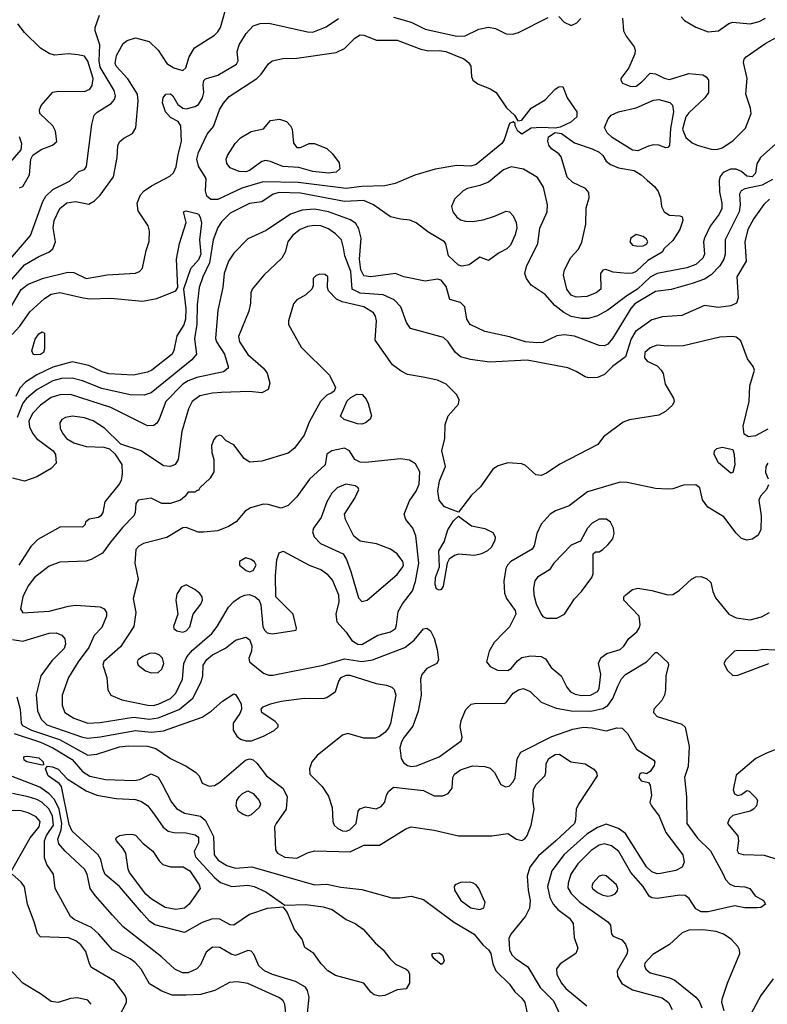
# Model space of a CAD drawing. Extents: x 1173029 to 1307123, y 522559 to 678521.
# Tile 310 of 623: x 1267217 to 1271472, y 542275 to 547879. Entities that reach past the tile are written whole.
import ezdxf

# ---------------------------------------------------------------- set-up
doc = ezdxf.new("R2010")
doc.units = 0

msp = doc.modelspace()

# ---------------------------------------------------------------- linework, layer by layer
at = {"layer": '0CON10XD'}
for points in [[(1267155, 546380.3), (1267245, 546482.9), (1267325, 546531.2), (1267382, 546555), (1267404.6, 546575.4), (1267419.6, 546615), (1267406.3, 546695), (1267413.8, 546735), (1267445.8, 546805), (1267485, 546835.6), (1267534.4, 546844.4), (1267611.1, 546828.9), (1267641.7, 546848.3), (1267675, 546880.6), (1267750.9, 546985), (1267770.6, 547095), (1267775, 547160), (1267785, 547183.3), (1267810, 547205), (1267858.1, 547231.9), (1267877.3, 547262.7), (1267891.6, 547415), (1267886.6, 547455), (1267831.9, 547541.9), (1267765, 547614.6), (1267759.3, 547629.3), (1267768, 547675), (1267805, 547742.5), (1267828.7, 547761.3), (1267875, 547775.6), (1267953.3, 547755), (1268005, 547705.8), (1268055, 547629.2), (1268095, 547605.7), (1268145, 547589.2), (1268161.9, 547605), (1268182.2, 547667.8), (1268211.3, 547718.7), (1268325, 547791.1), (1268345, 547810.6), (1268358.8, 547835), (1268398.6, 547975)], [(1267145, 546207.5), (1267225, 546343.1), (1267265, 546374.1), (1267351.9, 546408.1), (1267491.4, 546441.4), (1267525, 546440.4), (1267595, 546406.1), (1267662.2, 546417.8), (1267715, 546426.9), (1267875, 546435.7), (1267898.8, 546445), (1267916, 546465), (1267935.7, 546564.3), (1267953, 546617), (1267955.6, 546675.6), (1267947.1, 546705), (1267890.2, 546790.2), (1267885.6, 546835), (1267905, 546881.2), (1267926.1, 546903.9), (1267966.5, 546933.5), (1268071.7, 546988.3), (1268093, 547007), (1268108.2, 547041.8), (1268118, 547112), (1268138.2, 547185), (1268134.5, 547274.5), (1268118.5, 547298.5), (1268075, 547322.9), (1268046.7, 547355), (1268030, 547405), (1268032.5, 547435), (1268048.8, 547455), (1268075, 547456.4), (1268088.2, 547445), (1268116.8, 547396.8), (1268144.5, 547374.5), (1268165, 547371.1), (1268215, 547384.5), (1268235, 547396.9), (1268257.5, 547435), (1268263.9, 547465), (1268260.3, 547509.7), (1268265, 547533.3), (1268275, 547542.5), (1268345, 547562.5), (1268450.8, 547625), (1268460, 547645), (1268454.4, 547695), (1268465.6, 547735), (1268505, 547800), (1268545.4, 547844.6), (1268585, 547857.9), (1268635, 547859.1), (1268855, 547809.2), (1268885, 547807.7), (1268962, 547838), (1269030.5, 547885)], [(1267165, 546517.3), (1267278.6, 546651.4), (1267348, 546845), (1267364.8, 546875.2), (1267405, 546911.8), (1267499.4, 546960.6), (1267552.5, 547015), (1267585, 547026.7), (1267596.4, 547043.6), (1267627.4, 547282.6), (1267641.5, 547335), (1267658.1, 547351.9), (1267738.2, 547401.8), (1267756.3, 547423.7), (1267762.3, 547445), (1267754.6, 547475), (1267675, 547609.5), (1267668.9, 547645), (1267673.6, 547735), (1267645.4, 547815), (1267646.9, 547835), (1267671.2, 547905)], [(1269345, 547892.9), (1269444.2, 547864.2), (1269525.4, 547824.6), (1269705, 547785.3), (1269752.5, 547787.5), (1269830, 547825), (1269885, 547835.9), (1269925, 547828.9), (1269985, 547798.2), (1270023.8, 547796.2), (1270055, 547805.5), (1270225, 547891.1)], [(1270285, 547897.5), (1270315, 547864.3), (1270355, 547845.6), (1270388.3, 547861.7), (1270410, 547885)], [(1270647, 547887), (1270654.4, 547815), (1270668.9, 547785), (1270714.2, 547725), (1270720, 547705), (1270718, 547685), (1270684.6, 547605.4), (1270639.2, 547545), (1270637.5, 547535), (1270647.9, 547517.9), (1270695, 547498.5), (1270725, 547501.2), (1270758.5, 547525), (1270805.7, 547574.3), (1270835, 547570.5), (1270885, 547545.9), (1270915, 547538.2), (1271025, 547571.6), (1271105, 547565.5), (1271125, 547553.1), (1271137.5, 547535), (1271137.5, 547465), (1271116.4, 547435), (1271025, 547348.7), (1271008.6, 547325), (1270988.9, 547255), (1271008.4, 547208.4), (1271045, 547177.7), (1271073.8, 547163.8), (1271152.3, 547142.3), (1271185, 547139.7), (1271215, 547149.7), (1271275, 547188.9), (1271347.8, 547262.2), (1271380, 547345), (1271376.5, 547375), (1271349.3, 547455), (1271358.1, 547545), (1271336.7, 547635), (1271340.8, 547655), (1271352.7, 547667.3), (1271462.9, 547745), (1271567.5, 547802.5)], [(1270982.7, 547895), (1271000, 547875), (1271065.3, 547835.3), (1271135, 547810.5), (1271195, 547815.6), (1271253.3, 547856.7), (1271275, 547865.6), (1271375, 547856), (1271425, 547867.8), (1271461.8, 547888.2)], [(1267215, 546921.2), (1267235, 546930), (1267272.2, 546995), (1267280.6, 547085), (1267291.5, 547108.5), (1267339.4, 547140.6), (1267403.8, 547165), (1267428, 547185), (1267420, 547245), (1267406, 547275), (1267331.2, 547345), (1267328.8, 547365), (1267339.5, 547390.5), (1267405, 547466.7), (1267435, 547472), (1267585, 547470), (1267615, 547483.8), (1267629.7, 547505), (1267635.2, 547545), (1267605, 547643.3), (1267585, 547670.5), (1267548.2, 547678.2), (1267495, 547683.8), (1267415, 547677.5), (1267385, 547685.6), (1267335, 547717.1), (1267243.6, 547805), (1267205.3, 547855.3)], [(1268345, 546854.8), (1268305.3, 546855.3), (1268281.5, 546875), (1268274.7, 546904.7), (1268277.3, 546975), (1268234.4, 547045.6), (1268225.3, 547085), (1268235, 547122.9), (1268283, 547227), (1268319.8, 547270.2), (1268353.4, 547366.6), (1268376.3, 547403.7), (1268409.2, 547440.8), (1268566.8, 547543.2), (1268592, 547568), (1268632.2, 547627.8), (1268654.5, 547645.5), (1268715, 547658.2), (1268795, 547659.7), (1269017.5, 547692.5), (1269064.7, 547715.3), (1269125, 547773.5), (1269155, 547791.8), (1269175, 547790.9), (1269247.7, 547762.3), (1269365, 547762.6), (1269500.5, 547710.5), (1269545, 547701.5), (1269605, 547702.9), (1269642.7, 547697.3), (1269745, 547656.4), (1269771.8, 547635), (1269784.6, 547615), (1269788.5, 547555), (1269796.5, 547535), (1269824.3, 547514.3), (1269895, 547486), (1269928.5, 547465), (1269987.8, 547377.8), (1270032.5, 547335), (1270052.5, 547302.5), (1270075, 547307.5), (1270127.8, 547375), (1270207.7, 547422.3), (1270265, 547484.3), (1270285, 547495.8), (1270308, 547498), (1270332.5, 547435), (1270387.5, 547355), (1270388.6, 547325), (1270354.6, 547295.4), (1270292.4, 547267.6), (1270265, 547261.2), (1270185, 547265.6), (1270128.3, 547261.7), (1270075, 547227.5), (1270052.5, 547245), (1270037.5, 547275), (1270037.5, 547287.5), (1270025, 547297.5), (1270005, 547287.5), (1269974.3, 547195), (1269961.4, 547175), (1269815, 547054.6), (1269785, 547045.4), (1269705, 547048.8), (1269582.5, 547027.5), (1269465.5, 546994.5), (1269353, 546947), (1269295.9, 546934.1), (1269165, 546929), (1269075, 546918.2), (1268802.4, 546952.4), (1268603.3, 546956.7), (1268480.2, 546919.8), (1268345, 546854.8)], [(1270735, 547133.1), (1270705, 547135.7), (1270588.3, 547208.3), (1270561.2, 547235), (1270546, 547265), (1270566.2, 547315), (1270584, 547335), (1270625.3, 547354.7), (1270725, 547377.1), (1270825, 547421.2), (1270855, 547423.8), (1270917.4, 547407.4), (1270932, 547392), (1270937.5, 547355), (1270920.7, 547259.3), (1270915, 547163.3), (1270905, 547151.2), (1270895, 547150), (1270855, 547164.4), (1270825, 547166.4), (1270795, 547159.6), (1270735, 547133.1)], [(1268975, 547004.6), (1268885, 547014.6), (1268805, 547038.2), (1268715, 547042.7), (1268645, 547072.1), (1268615, 547077.3), (1268595, 547072.5), (1268525, 547020), (1268503.7, 547013.7), (1268465, 547014.5), (1268414.4, 547035), (1268395, 547061.2), (1268392.7, 547085), (1268399.1, 547105), (1268442.7, 547175), (1268474.1, 547205.9), (1268535, 547243.1), (1268605, 547258), (1268644.1, 547305.9), (1268695, 547313.1), (1268735, 547298.9), (1268758.9, 547275), (1268768.5, 547255), (1268775, 547176.7), (1268795, 547151.4), (1268815, 547151.4), (1268865, 547174.4), (1268895, 547174.4), (1268964, 547145), (1268998.1, 547115), (1269034.3, 547065), (1269039.2, 547030.8), (1269018.1, 547011.9), (1268975, 547004.6)], [(1267214.1, 547214.1), (1267226.4, 547175), (1267222.4, 547137.6), (1267162.5, 547067.5)], [(1271571.6, 547218.4), (1271433.1, 547095), (1271412.2, 547057.8), (1271404.6, 547005), (1271385, 546985.4), (1271355, 546987.3), (1271325.2, 547015.2), (1271295, 547028.1), (1271262.5, 547027.5), (1271221.8, 547008.2), (1271204, 546986), (1271198.8, 546965), (1271199.6, 546899.6), (1271212.4, 546835), (1271212.4, 546805), (1271198.1, 546771.9), (1271146.4, 546703.6), (1271114.7, 546635), (1271109.3, 546615), (1271114.6, 546545), (1271105, 546522.2), (1271065, 546485.3), (1271015, 546465.8), (1270845, 546435.2), (1270805, 546413), (1270734.1, 546345), (1270672.9, 546307.1), (1270564.8, 546225.2), (1270505, 546192.9), (1270455, 546178.1), (1270415, 546177.9), (1270355, 546188.9), (1270313, 546213), (1270263.1, 546253.1), (1270208.5, 546315), (1270128.2, 546368.2), (1270100.8, 546405), (1270092.5, 546435), (1270100.8, 546475), (1270165.8, 546605), (1270177.3, 546692.7), (1270219.5, 546785), (1270220.4, 546825), (1270198, 546925), (1270165, 546981.1), (1270085, 547028.1), (1270015, 547041.8), (1269970.6, 547025), (1269885, 546954.6), (1269835.6, 546934.4), (1269765, 546917.6), (1269740.6, 546905), (1269692.4, 546857.6), (1269673.7, 546816.3), (1269681.5, 546785), (1269705, 546755.6), (1269725, 546740.5), (1269755, 546731.5), (1269795, 546730), (1269855, 546740), (1269919.8, 546760.2), (1269985, 546790), (1270005, 546786), (1270025, 546762), (1270043.1, 546725), (1270046.6, 546693.4), (1270037.5, 546655), (1270011.2, 546595), (1269990, 546575), (1269945, 546551.2), (1269885, 546507.5), (1269835, 546527.5), (1269775.5, 546484.5), (1269735, 546475.4), (1269715, 546481.1), (1269657.5, 546535), (1269642.4, 546602.4), (1269634.2, 546615), (1269540.5, 546670.5), (1269473.2, 546723.2), (1269438.1, 546738.1), (1269385, 546742.7), (1269327.4, 546757.4), (1269230, 546825), (1269175, 546850), (1269065, 546843.2), (1268815, 546892.1), (1268693.8, 546895), (1268659.2, 546885), (1268595, 546842.9), (1268525, 546833.6), (1268415, 546777.3), (1268365, 546728.9), (1268345, 546696.9), (1268317.1, 546625), (1268298, 546495), (1268259.7, 546415), (1268239, 546355), (1268226.9, 546256.9), (1268224.2, 546145.8), (1268212.2, 546062.2), (1268223.8, 545975), (1268196.4, 545943.6), (1267965, 545755.4), (1267925, 545741.8), (1267845.3, 545744.7), (1267685, 545779.6), (1267573.8, 545823.8), (1267515, 545839), (1267455, 545837.2), (1267405, 545824), (1267315.4, 545774.6), (1267255, 545722.2), (1267235, 545695.8), (1267202.9, 545615)], [(1270385, 546300), (1270355, 546311.2), (1270331.2, 546345), (1270311.8, 546425), (1270317.8, 546455), (1270354.4, 546525), (1270397.3, 546572.7), (1270417.3, 546612.7), (1270440, 546715), (1270441.7, 546808.3), (1270458, 546865), (1270456, 546895), (1270437.9, 546917.9), (1270365, 546952.9), (1270333.1, 546983.1), (1270299.1, 547099.1), (1270286.2, 547116.2), (1270243.3, 547143.3), (1270228.9, 547165), (1270222.7, 547187.3), (1270227.5, 547212.5), (1270265, 547236.7), (1270300.3, 547230.3), (1270375, 547177.5), (1270474.4, 547144.4), (1270514.4, 547124.4), (1270535, 547106.7), (1270555, 547073.8), (1270580, 547055), (1270625.5, 547035.5), (1270715, 547020.6), (1270755, 546995.7), (1270787.5, 546965), (1270829.8, 546929.8), (1270851.3, 546901.3), (1270864.3, 546865), (1270870, 546815), (1270884.6, 546784.6), (1270915, 546765.6), (1270975, 546762.5), (1270987, 546757), (1270991.2, 546735), (1270975, 546683.8), (1270935, 546622), (1270885, 546577.5), (1270873.3, 546555), (1270791.2, 546508.8), (1270725, 546445.4), (1270705, 546436.4), (1270674.5, 546434.5), (1270595, 546441.2), (1270553, 546457), (1270535, 546452.5), (1270522.5, 546435), (1270524.2, 546345), (1270497.5, 546325), (1270445, 546303.8), (1270385, 546300)], [(1271500.8, 546969.2), (1271442.2, 546937.8), (1271344.2, 546915.8), (1271323.6, 546905), (1271313.9, 546885), (1271318.3, 546825), (1271311.6, 546785), (1271232.5, 546625), (1271232.8, 546545), (1271225.3, 546515), (1271202.8, 546477.2), (1271153, 546427), (1271115, 546402.8), (1271045, 546377.6), (1270925, 546342.4), (1270835, 546332.8), (1270718.5, 546261.5), (1270695, 546235.3), (1270590.6, 546065), (1270565, 546032), (1270545, 546022), (1270515, 546024), (1270375, 546078.2), (1270315, 546085.3), (1270275, 546079.6), (1270195, 546042.4), (1270161.2, 546038.8), (1270095.2, 546045.2), (1270005, 546073.8), (1269865, 546104.4), (1269780, 546145), (1269761.4, 546175), (1269750, 546245), (1269725, 546268.9), (1269666, 546286), (1269645, 546360), (1269615, 546397.1), (1269595, 546401.4), (1269525, 546391.5), (1269403.8, 546415), (1269355, 546434.3), (1269215, 546414.7), (1269175, 546421.2), (1269157.8, 546455), (1269151.4, 546515), (1269161.3, 546635), (1269147.9, 546687.9), (1269129.6, 546719.6), (1269099.3, 546739.3), (1268975, 546784.8), (1268895, 546800), (1268824.4, 546795.6), (1268757.5, 546772.5), (1268620.1, 546679.9), (1268515, 546631.1), (1268435, 546550), (1268405.6, 546505), (1268381.2, 546435), (1268373.6, 546355), (1268345.4, 546225), (1268330.7, 546065), (1268337.3, 546045), (1268383.1, 545975), (1268404.1, 545905.9), (1268402.5, 545895), (1268376.2, 545875), (1268225, 545841.6), (1268175, 545823.8), (1268145, 545805.3), (1268048.1, 545705), (1268010.9, 545605), (1267997.4, 545582.6), (1267980.9, 545569.1), (1267945, 545567.5), (1267735, 545670.8), (1267505, 545745.3), (1267444.7, 545744.7), (1267395, 545729.2), (1267334.6, 545685), (1267291, 545639), (1267269.3, 545595), (1267272.4, 545562.4), (1267289.2, 545525), (1267311.8, 545495), (1267406.7, 545425), (1267421.1, 545405), (1267424.2, 545355), (1267396.3, 545323.7), (1267315, 545277.8), (1267245, 545252.5), (1267175, 545270.4)], [(1271485, 546857.7), (1271452.9, 546827.1), (1271395, 546747.9), (1271362.1, 546685), (1271344.7, 546615), (1271351.2, 546505), (1271298.6, 546415), (1271307.1, 546295), (1271296.2, 546265), (1271265, 546250), (1271195, 546240), (1271115, 546252.5), (1270985, 546195.8), (1270875, 546187.1), (1270815, 546170.4), (1270722.4, 546105), (1270696.9, 546063.1), (1270665, 545960.5), (1270591.8, 545905), (1270545, 545859.6), (1270505, 545842.7), (1270455, 545840), (1270435, 545845.5), (1270385, 545876.7), (1270336.9, 545896.9), (1270105, 545941.6), (1269890.3, 545929.7), (1269782.5, 545945), (1269725, 545960.5), (1269695, 545986.9), (1269655.5, 546045), (1269629.4, 546069.4), (1269441.7, 546121.7), (1269418.1, 546155), (1269386.5, 546245), (1269347.8, 546285), (1269285, 546312.8), (1269155, 546322.3), (1269108.5, 546345), (1269101.2, 546445), (1269067.2, 546535), (1269059.1, 546580.9), (1269047.9, 546625), (1269015, 546660), (1268975, 546687.7), (1268931.2, 546705), (1268895, 546708.2), (1268855, 546701.8), (1268812.9, 546685), (1268770.1, 546649.9), (1268743.5, 546615), (1268728.6, 546555), (1268709.2, 546520.8), (1268605.5, 546425), (1268539.1, 546345), (1268531.8, 546325), (1268530.4, 546265), (1268520.5, 546219.5), (1268461.6, 546075), (1268468.2, 546045), (1268515, 545972.9), (1268604.7, 545894.7), (1268625, 545868), (1268639.7, 545810.3), (1268630.8, 545775), (1268595, 545755.7), (1268525, 545762.9), (1268365, 545756.9), (1268315, 545753.6), (1268242.3, 545737.7), (1268199.1, 545705), (1268177.7, 545665), (1268139.3, 545535), (1268118.9, 545375), (1268102.4, 545347.6), (1268075, 545336.4), (1268035, 545340), (1267907.5, 545425), (1267793.1, 545463.1), (1267699.4, 545555), (1267634.2, 545595), (1267585, 545612.7), (1267517.2, 545622.8), (1267476.7, 545615), (1267456.4, 545603.6), (1267445.6, 545584.4), (1267447.8, 545555), (1267460, 545525), (1267482.9, 545495), (1267525, 545470), (1267595, 545450), (1267695.7, 545445.7), (1267727.1, 545437.1), (1267757.3, 545407.3), (1267797.2, 545347.2), (1267800.5, 545295), (1267795, 545256.7), (1267783.8, 545235), (1267702.2, 545135), (1267690.8, 545075), (1267678.8, 545055), (1267665, 545046), (1267613, 545037), (1267591.7, 545018.3), (1267590, 545005), (1267575, 544990), (1267448.3, 544991.7), (1267320.3, 544919.7), (1267280.2, 544879.8), (1267211.5, 544775)], [(1267173.7, 546086.3), (1267218.2, 546135), (1267275, 546216.2), (1267357.7, 546292.3), (1267395, 546316.6), (1267445, 546326.9), (1267578, 546295), (1267615, 546290.3), (1267735, 546293.2), (1267915, 546276.2), (1267997.6, 546292.4), (1268106.2, 546335), (1268116.2, 546355), (1268109.6, 546515), (1268125.4, 546605), (1268164, 546724), (1268150, 546785), (1268165, 546791.2), (1268225, 546776.2), (1268235, 546771.2), (1268244.3, 546755), (1268251.2, 546721.2), (1268240, 546625), (1268247.1, 546545), (1268235, 546512.1), (1268189.4, 546460.6), (1268148.6, 546345), (1268163.3, 546233.3), (1268161.4, 546175), (1268151.4, 546141.4), (1268110.5, 546079.5), (1268094.1, 545995.9), (1268084.7, 545975.3), (1267968.9, 545885), (1267945, 545872.5), (1267865, 545856), (1267725, 545863.6), (1267685.8, 545875), (1267610, 545910), (1267515, 545932.2), (1267405, 545901.7), (1267315, 545857.3), (1267250.6, 545815), (1267217.7, 545782.3), (1267194.9, 545735.1)], [(1270735, 546589.1), (1270765, 546592.2), (1270785, 546601.2), (1270792, 546615), (1270785, 546630), (1270766, 546645), (1270725, 546655.6), (1270694.4, 546635), (1270688.9, 546615), (1270705, 546595.6), (1270735, 546589.1)], [(1271475, 545548.9), (1271405, 545509.5), (1271365, 545504.4), (1271340, 545520), (1271334.5, 545565), (1271369.1, 545705), (1271373.5, 545795), (1271399.2, 545885), (1271392, 545905), (1271359.4, 545949.4), (1271321.5, 546051.5), (1271295, 546071.5), (1271275, 546076.5), (1271201.7, 546071.7), (1270995, 546021.8), (1270905, 546020), (1270845, 546025.6), (1270805, 546011.1), (1270774.4, 545985), (1270772.9, 545955), (1270788.8, 545935), (1270845, 545909.2), (1270868, 545885), (1270878.8, 545865), (1270891.2, 545805), (1270938.6, 545725), (1270941.4, 545705), (1270932.9, 545685), (1270891.9, 545648.1), (1270855, 545628.8), (1270688.3, 545601.7), (1270651.7, 545588.3), (1270540, 545505), (1270508.3, 545461.7), (1270290.7, 545349.3), (1270215, 545297.1), (1270184.2, 545284.2), (1270155, 545289.2), (1270095, 545342.5), (1270075, 545351.9), (1269995, 545356.9), (1269939.4, 545340.6), (1269908.9, 545321.1), (1269840, 545220), (1269787.6, 545172.4), (1269715, 545076.7), (1269635, 545107.1), (1269603.4, 545143.4), (1269596, 545196), (1269606, 545254), (1269640, 545335), (1269619.6, 545425), (1269635.9, 545495), (1269638.8, 545575), (1269655.2, 545624.8), (1269715, 545690.5), (1269718.8, 545715), (1269704.2, 545744.2), (1269644.2, 545805), (1269595, 545827.9), (1269513.9, 545843.9), (1269425, 545860), (1269388.3, 545878.3), (1269339.2, 545915), (1269240.3, 546055), (1269246.7, 546165), (1269241.9, 546191.9), (1269230.9, 546210.9), (1269175, 546244.2), (1269052.8, 546272.8), (1269019.1, 546289.1), (1268974.3, 546335), (1268969.2, 546355), (1268971.2, 546415), (1268955, 546428), (1268925, 546430), (1268905, 546423.8), (1268886.7, 546405), (1268886.2, 546365), (1268880, 546345), (1268845, 546313.5), (1268795, 546284.4), (1268775, 546262.5), (1268745.8, 546165), (1268746, 546145), (1268819.4, 546015), (1268980, 545855), (1269013.6, 545786.4), (1269006.7, 545765), (1268992.5, 545755)], [(1267300.6, 545970.6), (1267292.5, 545975), (1267285.7, 545995), (1267305, 546061.2), (1267325, 546090), (1267345, 546102.5), (1267357.5, 546095), (1267358.6, 546005), (1267351.9, 545985), (1267335, 545972.9), (1267300.6, 545970.6)], [(1268992.5, 545755), (1268965, 545742), (1268928, 545705), (1268865, 545588.8), (1268835.6, 545515), (1268780.3, 545439.7), (1268745, 545412.5), (1268595, 545365.7), (1268525, 545361.2), (1268495, 545381.2), (1268435, 545458.8), (1268392.7, 545482.7), (1268365, 545510), (1268355, 545513.3), (1268335, 545506.7), (1268320.8, 545489.2), (1268309.2, 545455), (1268310.8, 545415), (1268322.5, 545375), (1268322.5, 545305), (1268301.4, 545268.6), (1268242.5, 545215), (1268235, 545200), (1268225, 545200), (1268215, 545190), (1268175, 545190), (1268156.7, 545165), (1268132, 545145), (1268075, 545125.4), (1268026.7, 545125), (1267965, 545155.6), (1267891.2, 545145), (1267877.5, 545125), (1267874.4, 545075), (1267866.5, 545055), (1267801.7, 544988.3), (1267734.4, 544905.6), (1267688, 544842), (1267624.3, 544805.7), (1267595, 544797.6), (1267445, 544792), (1267385, 544769.6), (1267300.4, 544705), (1267265, 544657.1), (1267234.4, 544595), (1267222, 544525), (1267235, 544502.9), (1267385, 544512), (1267495, 544541.8), (1267535, 544545.9), (1267675, 544537.3), (1267698.1, 544525), (1267711.5, 544505), (1267710.9, 544485), (1267685, 544418.8), (1267641.2, 544375), (1267610, 544305), (1267550, 544225), (1267494.4, 544135), (1267459.2, 544035), (1267457.9, 543975), (1267474.5, 543935), (1267524.4, 543904.4), (1267605, 543875.3), (1267675, 543878.1), (1267865, 543908.7), (1267955, 543898.5), (1268005, 543905.9), (1268125, 543953.8), (1268202.5, 544017.5), (1268249.9, 544110.1), (1268258.7, 544145), (1268260.9, 544205), (1268281.6, 544238.4), (1268315, 544264.7), (1268388.8, 544301.2), (1268445, 544347.8), (1268504.4, 544364.4), (1268525, 544351.9), (1268538.8, 544315), (1268536.7, 544285), (1268521.1, 544245), (1268524.4, 544225), (1268605, 544160.3), (1268635, 544148.4), (1268657.5, 544147.5), (1268945, 544205.3), (1269065, 544240.8), (1269163.8, 544226.2), (1269225, 544235.9), (1269408.1, 544305), (1269462.3, 544347.7), (1269515, 544412), (1269535, 544416.7), (1269555, 544401.2), (1269575, 544358.8), (1269592.7, 544295), (1269600, 544235), (1269591.2, 544215), (1269535, 544185.6), (1269505, 544152), (1269498.5, 544125), (1269501.6, 544035), (1269485, 543944.2), (1269455, 543858.9), (1269405.9, 543795), (1269390.8, 543769.2), (1269381.3, 543735), (1269387.7, 543675), (1269402.1, 543652.1), (1269425, 543634.7), (1269445, 543628.4), (1269475, 543631.8), (1269605, 543683.3), (1269729.4, 543775), (1269735.6, 543795), (1269724.5, 543855), (1269730.2, 543889.8), (1269756.3, 543953.7), (1269787.2, 543982.8), (1269815, 543988.5), (1269975, 543987.5), (1269986.4, 543993.6), (1270025.7, 544045), (1270055.8, 544065), (1270085, 544072.5), (1270121.9, 544055), (1270184.7, 543994.7), (1270270, 543960), (1270355, 543945.2), (1270466.7, 543943.3), (1270535, 543958.3), (1270565, 543976.5), (1270593.7, 544016.3), (1270620.7, 544085), (1270641.7, 544128.3), (1270665, 544152.1), (1270785.4, 544224.6), (1270835, 544276.7), (1270845, 544276.7), (1270908.3, 544218.3), (1270910, 544205), (1270894.3, 544145.7), (1270893.1, 544065), (1270886.7, 544035), (1270871.9, 544005), (1270827.1, 543955), (1270824.3, 543935), (1270845, 543913.1), (1270985, 543868.8), (1271005, 543852), (1271027.4, 543742.6), (1271021.2, 543628.8), (1271001.4, 543565), (1271013.1, 543455), (1271014.7, 543305), (1271075, 543221.5), (1271147.9, 543147.9), (1271220.8, 543015), (1271234.7, 542984.7), (1271258.5, 542958.5), (1271285, 542946.7), (1271345, 542944.2), (1271373.3, 542935), (1271402.9, 542892.9), (1271450, 542865), (1271462.5, 542845), (1271435, 542826.7), (1271415, 542823.8), (1271345, 542823.8), (1271285, 542836), (1271135, 542801.2), (1271095, 542801.1), (1271065, 542818.2), (1271026.8, 542876.8), (1271003.9, 542893.9), (1270975, 542896.3), (1270845, 542877.3), (1270815, 542881.1), (1270800.2, 542890.2), (1270765.2, 542945.2), (1270694.7, 543025), (1270626.7, 543145), (1270585, 543177.6), (1270545, 543187.9), (1270515, 543180.3), (1270468.7, 543151.3), (1270392.7, 543075), (1270354.1, 543015), (1270338.6, 542965), (1270337.2, 542937.2), (1270355.9, 542905.9), (1270405.9, 542855.9), (1270564.2, 542745), (1270580, 542725), (1270584.4, 542674.4), (1270595, 542663.1), (1270645, 542641.2), (1270665, 542617.8), (1270675.9, 542585.9), (1270673.6, 542565), (1270617.7, 542465), (1270620, 542435), (1270643.5, 542393.5), (1270705, 542356.6), (1270872.9, 542312.9), (1270909.5, 542285), (1270930, 542245)], [(1269165, 545577.5), (1269138.9, 545578.9), (1269064.1, 545604.1), (1269043, 545623), (1269081.2, 545708.8), (1269100.6, 545729.4), (1269135, 545747.5), (1269166, 545745), (1269189.5, 545719.5), (1269200.5, 545695), (1269220, 545625), (1269212.5, 545605), (1269185, 545584.4), (1269165, 545577.5)], [(1267976.2, 543976.2), (1268005, 543983.5), (1268075, 544014.8), (1268104.7, 544045), (1268144.2, 544125), (1268151.6, 544215), (1268167.5, 544252.5), (1268199.4, 544290.6), (1268310.7, 544385), (1268341.3, 544425), (1268404.3, 544535.7), (1268435, 544568.2), (1268468.7, 544591.3), (1268496.2, 544603.8), (1268525, 544606.8), (1268556.9, 544595), (1268579.5, 544575), (1268589.1, 544549.1), (1268601.1, 544425), (1268609.5, 544405), (1268625, 544390), (1268655, 544384.5), (1268790, 544405), (1268792.5, 544415), (1268774.2, 544495), (1268674.3, 544595), (1268673.1, 544715), (1268680.6, 544805), (1268692.9, 544845), (1268715.8, 544854.2), (1268864.8, 544774.8), (1268935, 544747.9), (1268965.3, 544725.3), (1268996.8, 544686.8), (1269031.5, 544605), (1269032.7, 544565), (1269016.5, 544495), (1269022.7, 544452.7), (1269075, 544393.8), (1269106.7, 544345), (1269140.8, 544325), (1269165, 544323.1), (1269255, 544375.9), (1269328, 544395), (1269355, 544414.5), (1269362.3, 544435), (1269370.1, 544509.9), (1269395, 544553.5), (1269452.2, 544627.8), (1269469.2, 544680.8), (1269489.3, 544785), (1269471.9, 544941.9), (1269455.3, 544985.3), (1269414.4, 545035), (1269405.5, 545065), (1269435, 545140.8), (1269473.2, 545195), (1269490.8, 545235), (1269493.6, 545305), (1269470.2, 545350.2), (1269435, 545372.1), (1269385, 545378.7), (1269185, 545358.4), (1269155, 545360), (1269125.2, 545375.2), (1269093.1, 545425), (1269065, 545440.6), (1268993.8, 545425), (1268965, 545406), (1268955.8, 545345), (1268865.6, 545264.4), (1268795, 545162.9), (1268745, 545114.4), (1268705, 545098.9), (1268630.2, 545120.2), (1268605, 545121.5), (1268529.5, 545100.5), (1268499.2, 545080.8), (1268449.4, 545020.6), (1268405, 544994.6), (1268345, 544970.4), (1268262, 544962), (1268233, 544963), (1268165, 544988.1), (1268145, 544986.9), (1268055, 544931.4), (1267922.2, 544897.8), (1267895, 544882.9), (1267877.4, 544862.6), (1267872.2, 544785), (1267890.6, 544695), (1267863.3, 544585), (1267878.5, 544505), (1267865.7, 544425), (1267789.9, 544310.1), (1267695, 544225.5), (1267690.4, 544205), (1267711.9, 544135), (1267719.2, 544065), (1267736.2, 544035), (1267798, 544008), (1267947, 543977), (1267976.2, 543976.2)], [(1271265, 545298.8), (1271195, 545356.7), (1271170, 545405), (1271172, 545425), (1271185, 545438), (1271215, 545445.8), (1271275, 545433.3), (1271284.2, 545405), (1271287.9, 545345), (1271275, 545301.2), (1271265, 545298.8)], [(1271476, 545355), (1271464, 545335), (1271462.3, 545302.3), (1271476.7, 545265)], [(1269165, 544567.8), (1269195, 544574.5), (1269365, 544721.9), (1269397.5, 544765), (1269401.5, 544775), (1269397.5, 544795), (1269365, 544838.1), (1269328, 544865), (1269246.7, 544895), (1269155, 544911.9), (1269118.5, 544938.5), (1269070.8, 545035), (1269065.8, 545065), (1269124, 545155), (1269147.5, 545205), (1269143.3, 545215), (1269125.5, 545225.5), (1269072.5, 545235), (1269023.8, 545215), (1268992.5, 545185), (1268964.4, 545135), (1268932.5, 545045), (1268889.4, 544985), (1268883.4, 544963.4), (1268892.9, 544935), (1268928.6, 544898.6), (1269058.5, 544838.5), (1269077, 544807), (1269101.4, 544738.6), (1269145, 544589.2), (1269165, 544567.8)], [(1271479.3, 545230.7), (1271466.7, 545205), (1271432.5, 545167.5), (1271424, 545145), (1271437.5, 545055), (1271435.8, 544975), (1271417.6, 544942.4), (1271385, 544921.4), (1271355, 544915.8), (1271325.9, 544925.9), (1271295.7, 544955.7), (1271225, 545050), (1271133.8, 545103.8), (1271104, 545146), (1271087.5, 545215), (1271065, 545230.8), (1270995, 545230), (1270935, 545208.6), (1270905, 545206.9), (1270835, 545211.5), (1270674.7, 545244.7), (1270635, 545247.5), (1270449.1, 545190.9), (1270345, 545112.5), (1270266.9, 545083.1), (1270236, 545065), (1270185, 545008), (1270160.9, 544955), (1270145.4, 544884.6), (1270133.1, 544865), (1270011.8, 544795), (1269992.5, 544775), (1269983.5, 544755), (1269973, 544683), (1269975.7, 544615), (1269988.1, 544585), (1270037.3, 544517.3), (1270041.2, 544495), (1270005, 544422.9), (1269975, 544392.2), (1269917.1, 544335), (1269888.6, 544285), (1269874.3, 544225), (1269895, 544197.1), (1269936.3, 544176.3), (1269994.5, 544174.5), (1270015, 544186.4), (1270049.7, 544230.3), (1270075, 544248.9), (1270125, 544258.9), (1270185, 544254.5), (1270210.4, 544240.4), (1270242.6, 544192.6), (1270299.4, 544145), (1270330.2, 544080.2), (1270352.7, 544052.7), (1270379.3, 544039.3), (1270415, 544031.8), (1270466.2, 544033.8), (1270505, 544054.5), (1270515, 544073.3), (1270523.7, 544153.7), (1270511.9, 544215), (1270523.8, 544246.2), (1270558.3, 544271.7), (1270635, 544294.4), (1270655, 544313.1), (1270683.5, 544356.5), (1270729.4, 544395), (1270742.5, 544415), (1270747.8, 544435), (1270742.5, 544485), (1270656, 544575), (1270656, 544595), (1270668.3, 544608.3), (1270704, 544635), (1270735, 544642.7), (1270815, 544630.8), (1270905, 544606.2), (1270935, 544606.7), (1270969.5, 544630.5), (1271040, 544695), (1271065, 544707.1), (1271095, 544709.2), (1271127, 544697), (1271151.2, 544675), (1271162, 544625), (1271177.9, 544587.9), (1271252.5, 544495), (1271295, 544475.3), (1271375, 544463.8), (1271439.8, 544480.2), (1271484.6, 544505.4)], [(1269605, 544632.5), (1269589.3, 544639.3), (1269581.2, 544665), (1269583.9, 544703.9), (1269606.2, 544765), (1269603.3, 544855), (1269632.1, 544907.9), (1269653.1, 544975), (1269685, 545026), (1269715, 545053.3), (1269788.6, 544998.6), (1269865, 544982.9), (1269909.7, 544959.7), (1269923.3, 544935), (1269922, 544915), (1269900.8, 544875), (1269879.2, 544855), (1269845, 544838.8), (1269805, 544829.6), (1269713.6, 544836.4), (1269690.7, 544829.3), (1269661.7, 544808.3), (1269649.2, 544785), (1269628, 544655), (1269615, 544636.7), (1269605, 544632.5)], [(1270212.6, 544472.6), (1270275, 544473), (1270318, 544495), (1270375, 544582.9), (1270414.2, 544625), (1270473.3, 544705), (1270480, 544725), (1270481.7, 544838.3), (1270495, 544850), (1270515, 544850), (1270535, 544863.3), (1270565, 544889.2), (1270592.5, 544925), (1270600.9, 544955), (1270597.3, 544985), (1270578.7, 545018.7), (1270556, 545036), (1270515, 545035.5), (1270475, 545013.1), (1270448.6, 544985), (1270409.2, 544910.8), (1270355, 544888.1), (1270257.8, 544785), (1270232.3, 544747.7), (1270165, 544706.5), (1270148.2, 544685), (1270140.4, 544645), (1270142.7, 544605), (1270156.7, 544555), (1270185.3, 544495.3), (1270195, 544481.4), (1270212.6, 544472.6)], [(1268525, 544735.7), (1268545, 544744.3), (1268562.9, 544775), (1268553.1, 544793.1), (1268535, 544807.5), (1268504.5, 544815.5), (1268468, 544795), (1268467.5, 544775), (1268505, 544743.1), (1268525, 544735.7)], [(1268145, 544393.6), (1268165, 544401.5), (1268185, 544422.5), (1268204.3, 544495), (1268247.7, 544552.3), (1268257.3, 544575), (1268254.5, 544595), (1268242.3, 544612.3), (1268214.3, 544635), (1268165, 544661.8), (1268135, 544650), (1268111.2, 544608.8), (1268105.9, 544575), (1268117.1, 544495), (1268092.5, 544425), (1268095, 544413.8), (1268110.7, 544400.7), (1268145, 544393.6)], [(1267175, 544351.1), (1267235, 544342.3), (1267385, 544388), (1267425, 544390), (1267456.5, 544376.5), (1267472.7, 544355), (1267476.9, 544325), (1267469.1, 544300.9), (1267399.5, 544230.5), (1267337.5, 544145), (1267311.3, 544038.7), (1267317.5, 543945), (1267338.3, 543898.3), (1267372.1, 543865), (1267575, 543795.6), (1267605, 543790.4), (1267675, 543798.1), (1267875, 543832.6), (1267965.6, 543824.4), (1268035, 543830.6), (1268255, 543909.6), (1268307.4, 543942.6), (1268370.2, 543999.8), (1268435, 544042.5), (1268445, 544037.5), (1268462, 544012), (1268476.5, 543985), (1268479.6, 543955), (1268470.1, 543929.9), (1268432.1, 543875), (1268431.5, 543835), (1268451.9, 543801.9), (1268474.2, 543785), (1268504.7, 543774.7), (1268535.2, 543774.8), (1268605, 543800.3), (1268665.7, 543834.3), (1268688.1, 543855), (1268688.1, 543865), (1268670, 543885), (1268594.4, 543935), (1268591.4, 543955), (1268602.7, 543967.3), (1268644.2, 543985.8), (1268705, 544000.9), (1268835, 544017.8), (1268943.6, 544016.4), (1268965, 544021.2), (1269013.8, 544055), (1269033.1, 544115), (1269046.9, 544135), (1269075, 544149.1), (1269095, 544148.2), (1269245, 544100), (1269305, 544090.8), (1269335, 544079.2), (1269347.4, 544067.4), (1269358.1, 544035), (1269327, 543873), (1269315, 543846.4), (1269295, 543822.5), (1269265, 543799.3), (1269240.7, 543789.3), (1269175, 543790.4), (1269085, 543815.9), (1269055, 543807.8), (1268909.3, 543690.7), (1268879.4, 543655), (1268867.1, 543615), (1268867.5, 543585), (1268938.8, 543515), (1268975, 543459.2), (1268994.6, 543394.6), (1268999.6, 543315), (1269007.3, 543295), (1269027.8, 543275), (1269055, 543262.2), (1269075, 543260.3), (1269095, 543268.6), (1269131.3, 543305), (1269143.1, 543375), (1269151.9, 543388.1), (1269185, 543399.6), (1269245, 543387.5), (1269275, 543400), (1269296, 543425), (1269304, 543465), (1269315, 543486.7), (1269345, 543510), (1269515, 543492), (1269575, 543462.5)], [(1271515, 544290), (1271445, 544293.8), (1271412.3, 544287.7), (1271305, 544289.5), (1271285, 544284.5), (1271236.5, 544235), (1271224.4, 544215), (1271245, 544174), (1271275, 544147.1), (1271305, 544148.6), (1271480, 544215)], [(1267965, 544161.5), (1268005, 544164.4), (1268026.7, 544183.3), (1268036.8, 544215), (1268028.8, 544245), (1268010, 544265), (1267985, 544274), (1267955, 544272.4), (1267916.7, 544255), (1267890.9, 544235), (1267885.5, 544225), (1267890.9, 544205), (1267933.5, 544173.5), (1267965, 544161.5)], [(1267199.5, 544025), (1267218.6, 543955), (1267224.7, 543875), (1267232.6, 543862.6), (1267283.9, 543835), (1267443, 543783), (1267605, 543693.5), (1267655, 543698.6), (1267785, 543740.5), (1267835, 543745.3)], [(1269575, 543462.5), (1269625, 543461.8), (1269655.9, 543474.1), (1269678.1, 543505), (1269682.2, 543565), (1269692.2, 543585), (1269725, 543609.5), (1269795, 543631.9), (1269865, 543628.2), (1269895, 543618.2), (1269919.6, 543595), (1269955, 543526.7), (1269982.7, 543512.7), (1270003.2, 543516.8), (1270025, 543540.4), (1270037, 543565), (1270047.4, 543672.6), (1270069.2, 543710.8), (1270245, 543798.8), (1270365, 543840.5), (1270425, 543851.6), (1270475, 543849.2), (1270555, 543831.5), (1270615, 543847.9), (1270645.9, 543845.9), (1270676.2, 543816.2), (1270727.2, 543727.2), (1270827.1, 543665), (1270831.9, 543655), (1270828.6, 543635), (1270805, 543600), (1270785, 543587.5), (1270765, 543593.3), (1270755, 543590), (1270745, 543582.5), (1270741.2, 543565), (1270755, 543547.5), (1270795, 543537.5), (1270805, 543522.5), (1270812, 543465), (1270804.1, 543424.1), (1270812, 543405), (1270856.9, 543345), (1270895, 543252.5), (1270990.6, 543125), (1270999.2, 543085), (1270986.7, 543055), (1270952.4, 543037.6), (1270865, 543018.9), (1270845, 543017.5), (1270815, 543028.2), (1270785, 543058.2), (1270665, 543247.3), (1270625, 543276.5), (1270555, 543300.4), (1270505, 543281.4), (1270445, 543242.6), (1270315, 543127.2), (1270244.7, 543035), (1270220.6, 542945), (1270233.4, 542883.4), (1270252.3, 542845), (1270280, 542815), (1270345.5, 542765), (1270366.5, 542735), (1270373.3, 542655), (1270394.3, 542595), (1270381.4, 542565), (1270293.7, 542506.3), (1270272.1, 542477.9), (1270274.6, 542445), (1270301.1, 542395), (1270326.2, 542365), (1270445, 542267.1)], [(1267185.8, 543815.8), (1267335, 543766.1), (1267406.1, 543735), (1267515, 543669.3), (1267575, 543599.7), (1267615, 543573.3), (1267705, 543555.3), (1267868.3, 543548.3), (1267900, 543555), (1267965, 543586.9), (1268005, 543567.1), (1268027.4, 543527.4), (1268080, 543425), (1268109.6, 543389.6), (1268155, 543363.1), (1268245, 543345.3), (1268275, 543321.5), (1268319.9, 543229.9), (1268324.1, 543125), (1268347.1, 543095), (1268395, 543064.7), (1268445, 543050), (1268537.4, 543057.4), (1268894.5, 542955.5), (1268965, 542958.6), (1269045, 542941.8), (1269165, 542928.2), (1269335, 542881.2), (1269380.5, 542880.5), (1269445, 542890.4), (1269515, 542871.5), (1269685, 542745.4), (1269803.9, 542673.9), (1269853.3, 542613.3), (1269885.5, 542585), (1269897.9, 542565), (1269909.1, 542505), (1269926.4, 542465), (1270005, 542388.9), (1270035.3, 542345.3), (1270075, 542310), (1270091.9, 542285), (1270104.4, 542225)], [(1267835, 543745.3), (1267945, 543743.7), (1267990.9, 543730.9), (1268075, 543673.2), (1268165, 543630), (1268216.6, 543596.6), (1268238.1, 543575), (1268255, 543533.3), (1268295, 543517.5), (1268325, 543520.6), (1268355, 543539.1), (1268501.9, 543665), (1268525, 543671.5), (1268545, 543666.2), (1268567.4, 543647.4), (1268621.5, 543575), (1268713.6, 543505), (1268738.3, 543458.3), (1268734.4, 543385), (1268675.6, 543305), (1268667.1, 543285), (1268672.2, 543155), (1268684.4, 543135), (1268725, 543113.1), (1268795, 543106.2), (1268855, 543137.1), (1268895, 543148.7), (1269034, 543144), (1269098, 543142), (1269175, 543180), (1269265, 543180), (1269415, 543274.1), (1269445, 543285.3), (1269576.2, 543266.2), (1269715, 543234.3), (1269905, 543233.1), (1269995, 543248), (1270044.5, 543214.5), (1270075, 543206.9), (1270092.6, 543217.4), (1270105, 543235.7), (1270128.8, 543295), (1270144.3, 543385), (1270136.8, 543436.8), (1270140.4, 543495), (1270155.5, 543525), (1270205.4, 543575), (1270211.8, 543595), (1270213.2, 543645), (1270228.8, 543675), (1270265, 543697.2), (1270289.2, 543699.2), (1270354.7, 543654.7), (1270435, 543643.1), (1270484.2, 543614.2), (1270500, 543595), (1270502.9, 543575), (1270396.5, 543413.5), (1270384.5, 543385), (1270381.2, 543325), (1270373.8, 543305), (1270269.2, 543205), (1270169.2, 543120.8), (1270119.6, 543055), (1270105.4, 543005), (1270110.8, 542925), (1270122.5, 542865), (1270118.2, 542821.8), (1270095, 542776.9), (1270011.8, 542675), (1270000.2, 542649.8), (1270004.1, 542585), (1270017.2, 542557.2), (1270037.1, 542537.1), (1270109.1, 542489.1), (1270180.1, 542370.1), (1270255.4, 542295), (1270292.5, 542212.5)], [(1271546.1, 543733.9), (1271467.5, 543705), (1271406.7, 543673.3), (1271295, 543580), (1271278, 543495), (1271285, 543473.3), (1271305, 543463.3), (1271325, 543470), (1271355, 543492.5), (1271368.3, 543488.3), (1271409.2, 543449.2), (1271416, 543435), (1271410, 543405), (1271394.3, 543385.7), (1271375, 543374.3), (1271275, 543350), (1271256.8, 543333.2), (1271245.8, 543305), (1271303.7, 543233.7), (1271308.9, 543205), (1271300.8, 543150.8), (1271307.5, 543135), (1271335, 543127.5), (1271455, 543123.1), (1271565, 543089.4)], [(1267345, 543636.7), (1267256.7, 543655), (1267242, 543665), (1267240.5, 543679.5), (1267245, 543685.8), (1267263, 543687), (1267325, 543677.1), (1267350, 543655), (1267351.7, 543638.3), (1267345, 543636.7)], [(1269265, 542322.2), (1269235, 542328.6), (1269214.5, 542344.5), (1269175, 542395.5), (1269015, 542439.2), (1268970.6, 542465), (1268931.9, 542505), (1268890, 542565), (1268839.3, 542599.3), (1268823.8, 542645), (1268780.2, 542700.2), (1268739.4, 542799.4), (1268717.5, 542827.5), (1268625, 542820.5), (1268525, 542785.9), (1268435, 542725.5), (1268415, 542726.7), (1268355, 542758.9), (1268315, 542761.1), (1268255, 542741.5), (1268155, 542684.5), (1267985, 542726.8), (1267955, 542747.7), (1267909.8, 542799.8), (1267785.3, 542945), (1267704.1, 543014.1), (1267691.5, 543041.5), (1267678.5, 543098.5), (1267663.8, 543125), (1267515, 543260), (1267498.7, 543298.7), (1267453.8, 543513.8), (1267442.2, 543532.2), (1267378.5, 543575), (1267363.9, 543616.1), (1267375, 543630), (1267404.3, 543625.7), (1267435, 543612.5), (1267487.6, 543557.6), (1267595, 543489.2), (1267655, 543464.7), (1267766, 543446), (1267875, 543439.8), (1267910, 543430), (1267946.2, 543405), (1267985, 543352.5), (1268034.1, 543284.1), (1268061.1, 543261.1), (1268095, 543252.5), (1268165, 543251.8), (1268215, 543239.3), (1268235, 543226.5), (1268235.3, 543195), (1268210.3, 543145), (1268217.5, 543115), (1268325, 542997.2), (1268359.3, 542969.3), (1268425, 542945.9), (1268515, 542952.4), (1268552, 542945), (1268618, 542915), (1268725, 542840), (1268845, 542843.8), (1268945, 542829.1), (1268995, 542814), (1269075, 542757.5), (1269125.4, 542735.4), (1269172.4, 542702.4), (1269239.2, 542625), (1269285.3, 542585.3), (1269323.1, 542535), (1269355, 542504.2), (1269415.9, 542475.9), (1269427.5, 542465), (1269436.1, 542446.1), (1269436.2, 542395), (1269415.9, 542364.1), (1269365, 542358), (1269295, 542324.4), (1269265, 542322.2)], [(1268855.7, 542225), (1268865.3, 542315), (1268855, 542354), (1268843, 542373), (1268787.5, 542405), (1268654.8, 542444.8), (1268610.6, 542465), (1268577.5, 542495), (1268550.3, 542560.3), (1268535, 542577.5), (1268515, 542581.4), (1268445, 542552.1), (1268420.1, 542560.1), (1268355, 542598.9), (1268315, 542601.1), (1268278.1, 542571.9), (1268245, 542500), (1268225, 542477.1), (1268176.4, 542453.6), (1268144.2, 542454.2), (1268100.6, 542475), (1268024.8, 542544.8), (1267805, 542716.5), (1267745, 542781.9), (1267645.6, 542895), (1267617.8, 542935), (1267600, 543015), (1267585, 543043.3), (1267475, 543146.4), (1267439.3, 543189.3), (1267433.4, 543215), (1267452.7, 543267.3), (1267456.2, 543305), (1267440.8, 543385), (1267415, 543441), (1267385, 543472.6), (1267331.5, 543511.5), (1267139.4, 543585)], [(1268734.4, 542205), (1268725.4, 542275.4), (1268715.6, 542295), (1268695, 542311.2), (1268515, 542392.7), (1268456.2, 542403.8), (1268411.3, 542398.7), (1268326.6, 542353.4), (1268245, 542331.6), (1268165, 542326.6), (1268085, 542327.3), (1268025, 542349.1), (1267955, 542391.9), (1267908.2, 542475), (1267871.9, 542515), (1267844.7, 542534.7), (1267745.6, 542585), (1267666.8, 542675), (1267625, 542711.6), (1267527.3, 542757.3), (1267505.6, 542775), (1267418.6, 542935), (1267409.2, 543015), (1267370.4, 543070.4), (1267358.3, 543108.3), (1267358.6, 543205), (1267369.5, 543235), (1267408.9, 543295), (1267403.9, 543345), (1267384.3, 543385), (1267342.1, 543425), (1267315, 543441.3), (1267264, 543455), (1267175, 543475.2)], [(1268515, 543345.6), (1268488, 543355), (1268460.8, 543375), (1268449.4, 543405), (1268453.1, 543435), (1268465.7, 543455), (1268485, 543475.6), (1268515, 543489.5), (1268545.6, 543475), (1268580, 543435), (1268587.1, 543415), (1268580, 543395), (1268535, 543353.6), (1268515, 543345.6)], [(1267170, 543035), (1267277.1, 543222.9), (1267327.2, 543285), (1267332.5, 543315), (1267311.4, 543341.4), (1267265.8, 543365), (1267225, 543375.3), (1267158.1, 543378.1)], [(1268105, 542815.3), (1268045, 542826.7), (1267965, 542875.9), (1267935, 542902.4), (1267841.5, 543025), (1267833.6, 543045), (1267820.5, 543135), (1267804, 543164), (1267767.1, 543205), (1267763.1, 543215), (1267767.5, 543225), (1267785, 543235.4), (1267818.3, 543241.7), (1267855, 543243.5), (1267875, 543237.5), (1267919.5, 543189.5), (1267975, 543146.9), (1268010.9, 543090.9), (1268031.2, 543071.2), (1268075, 543057.1), (1268147.7, 543057.7), (1268184.7, 543035), (1268238.8, 542955), (1268243.6, 542935), (1268181.5, 542845), (1268155, 542823.2), (1268105, 542815.3)], [(1267785, 542210), (1267825.4, 542285), (1267825.4, 542305), (1267816.9, 542325), (1267755, 542408.9), (1267625.4, 542485.4), (1267613.1, 542505), (1267593.1, 542575), (1267565, 542613.8), (1267536.5, 542636.5), (1267495, 542653.4), (1267335, 542660), (1267318.1, 542678.1), (1267300, 542745), (1267261.2, 542845), (1267243.8, 542943.8), (1267225, 542970.5), (1267174.4, 543015)], [(1270565, 542890), (1270585, 542893.5), (1270605.4, 542904.6), (1270618.9, 542921.1), (1270622.2, 542935), (1270613.5, 542955), (1270555, 543006.7), (1270535, 543010), (1270515, 543004.4), (1270479.5, 542965), (1270472.9, 542945), (1270476.4, 542935), (1270505, 542910.7), (1270535, 542896), (1270565, 542890)], [(1269835, 542814.4), (1269858, 542825), (1269865.5, 542855), (1269829.5, 542935), (1269815, 542954.4), (1269795, 542966.5), (1269775, 542969.5), (1269725, 542968.9), (1269696, 542955), (1269689.2, 542945), (1269691.4, 542925), (1269728.6, 542865), (1269785, 542823.8), (1269835, 542814.4)], [(1271227.4, 542237.4), (1271213.1, 542285), (1271214.4, 542305), (1271245.4, 542395), (1271315.5, 542565), (1271314.4, 542585), (1271304.6, 542604.6), (1271267.1, 542645), (1271222.9, 542675), (1271180.1, 542690.1), (1271105, 542699.7), (1271025, 542697.2), (1270988.2, 542681.8), (1270915, 542616.4), (1270820.9, 542559.1), (1270775, 542510), (1270772.5, 542495), (1270780.8, 542475), (1270806, 542455), (1270915, 542426.1), (1270945, 542411.8), (1271065.4, 542315.4), (1271083.4, 542293.4), (1271100, 542255)], [(1269615, 542502.5), (1269573.3, 542535), (1269562.5, 542555), (1269567.5, 542565), (1269605, 542568.8), (1269623.3, 542555), (1269633.3, 542525), (1269625, 542507.5), (1269615, 542502.5)], [(1267624.2, 542275), (1267605, 542298.9), (1267545, 542311.3), (1267505, 542309.1), (1267435, 542285.4), (1267395, 542291.1), (1267335, 542335.4), (1267235.3, 542395.3), (1267132.5, 542505)], [(1271505, 542419.6), (1271435.6, 542324.4), (1271365, 542194.2)]]:
    msp.add_lwpolyline(points, dxfattribs=at)

doc.saveas('drawing.dxf')
